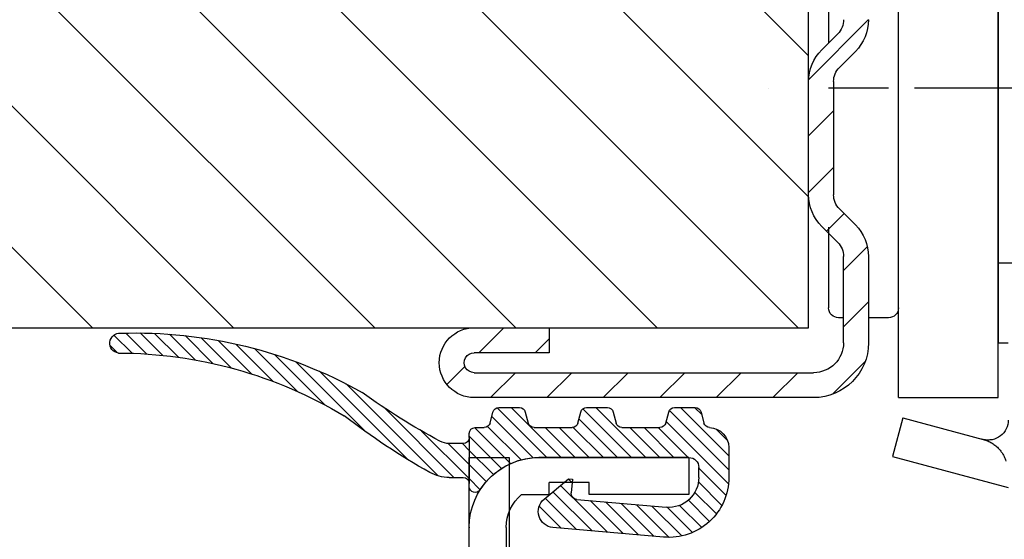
# Model space of a CAD drawing. Header units: millimetres. Extents: x 22865 to 60762, y -18816 to 15611.
# Tile 286 of 517: x 37736.97 to 37741.9, y 5357.65 to 5360.25. Entities that reach past the tile are written whole.
import ezdxf

# ---------------------------------------------------------------- set-up
doc = ezdxf.new("R2010")
doc.units = ezdxf.units.MM
doc.linetypes.add('CENTER_3', pattern=[22, 13, -3, 3, -3])
for name, color, linetype in [('1', 7, 'Continuous'), ('A_ACHSEN', 7, 'Continuous'), ('A_COSMETICS', 7, 'Continuous'), ('A_RUNDUNGEN', 7, 'Continuous'), ('bramy przemyslowe', 5, 'Continuous'), ('BRO0010100773_PBL1', 7, 'Continuous'), ('BRO0010100815_PBL2', 7, 'Continuous'), ('BRO0010101585_ABL4', 7, 'Continuous'), ('BRO0010102185_PBL3', 7, 'Continuous'), ('BRO0010102342_PBL4', 7, 'Continuous'), ('WYMIARY', 6, 'Continuous')]:
    doc.layers.add(name, color=color, linetype=linetype)
doc.styles.add('1-100', font='simplex.shx', dxfattribs={"width": 0.8, "height": 15})
doc.dimstyles.new('1-100', dxfattribs={"dimscale": 0.5, "dimtxt": 100, "dimasz": 1, "dimexe": 0.18, "dimexo": 0.0625, "dimgap": 5, "dimtad": 1, "dimdec": 1, "dimzin": 0, "dimdsep": 46, "dimtxsty": '1-100', "dimblk1": 'K', "dimblk2": 'K', "dimsah": 1, "dimcen": 0.09, "dimse1": 1, "dimse2": 1, "dimadec": 0, "dimazin": 0, "dimtfac": 1, "dimtdec": 1, "dimtofl": 0, "dimtmove": 0, "dimatfit": 3, "dimldrblk": 'K', "dimfxl": 0, "dimtolj": 1, "dimtzin": 0, "dimarcsym": 0})
pattern_1 = [(45, (0, 0), (-0.3535533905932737, 0.3535533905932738), [])]

# ---------------------------------------------------------------- blocks, each defined once
blk = doc.blocks.new('K')
for p, q in [((0, -19.11411989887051), (0, 19.11411989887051)), ((-19.11411989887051, 0), (19.11411989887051, 0))]:
    blk.add_line(p, q)
blk.add_circle((0, 0), 2.016107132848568)
blk = doc.blocks.new('*D795')
at = {"layer": 'WYMIARY', "color": 0, "lineweight": -2}
blk.add_line((37389.71645047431, 5384.614779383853), (37738.71645047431, 5384.614779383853), dxfattribs=at)
at = {"layer": 'WYMIARY', "color": 0, "linetype": 'ByBlock', "lineweight": -2, "xscale": 0.5, "yscale": 0.5, "zscale": 0.5, "rotation": 180}
blk.add_blockref('K', (37389.21645047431, 5384.614779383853), dxfattribs=at)
at = {"layer": 'WYMIARY', "color": 0, "linetype": 'ByBlock', "lineweight": -2, "xscale": 0.5, "yscale": 0.5, "zscale": 0.5}
blk.add_blockref('K', (37739.21645047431, 5384.614779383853), dxfattribs=at)
at = {"layer": 'WYMIARY', "color": 0, "insert": (37535.6051721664, 5394.614779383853), "char_height": 15, "attachment_point": 5, "style": '1-100'}
blk.add_mtext('\\A1;350.0', dxfattribs=at)
blk = doc.blocks.new('AS001-Aufsetzstück', base_point=(8795.809777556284, 7791.250453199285))
at = {"layer": 'BRO0010102185_PBL3', "color": 2, "linetype": 'Continuous'}
for p, q in [((8975.19311511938, 6834.416285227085), (8975.19311511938, 6886.916285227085)), ((8980.19311511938, 6834.416285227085), (8980.19311511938, 6886.916285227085)), ((8980.19311511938, 6834.416285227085), (8975.19311511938, 6834.416285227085))]:
    blk.add_line(p, q, dxfattribs=at)
at = {"layer": 'BRO0010102342_PBL4', "color": 2, "linetype": 'Continuous'}
for p, q in [((8983.69311511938, 6863.416151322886), (8983.69311511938, 6852.184085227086)), ((8983.69311511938, 6842.948485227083), (8983.69311511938, 6838.916285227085)), ((8975.19311511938, 6841.166285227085), (8972.89264453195, 6841.166285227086)), ((8980.69311511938, 6838.416285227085), (8981.69311511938, 6838.416285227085)), ((8982.94311511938, 6838.416285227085), (8983.19311511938, 6838.416285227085))]:
    blk.add_line(p, q, dxfattribs=at)
at = {"layer": 'BRO0010102342_PBL4', "color": 2, "linetype": 'CENTER_3'}
blk.add_line((8942.693115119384, 6849.916285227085), (8986.69311511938, 6849.916285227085), dxfattribs=at)
at = {"layer": 'BRO0010102342_PBL4', "color": 2, "linetype": 'Continuous'}
for centre, start, end in [((8980.69311511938, 6838.916285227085), 180, 270), ((8983.19311511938, 6838.916285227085), 270, 0)]:
    blk.add_arc(centre, 0.5, start, end, dxfattribs=at)
blk = doc.blocks.new('Zarge-135', base_point=(5874.240130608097, 5619.23456912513))
at = {"color": 2, "linetype": 'Continuous'}
for p, q in [((6058.706415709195, 4662.19330238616), (6058.706415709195, 4660.343302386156)), ((6066.206415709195, 4662.19330238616), (6058.706415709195, 4662.19330238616)), ((6063.706415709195, 4660.943302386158), (6065.706415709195, 4660.943302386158)), ((6063.706415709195, 4660.343302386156), (6063.706415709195, 4660.943302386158)), ((6065.706415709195, 4660.343302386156), (6065.706415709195, 4660.943302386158)), ((6058.706415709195, 4660.343302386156), (6063.706415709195, 4660.343302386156)), ((6067.08482058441, 4660.343302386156), (6065.706415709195, 4660.343302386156)), ((6067.856415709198, 4658.69330238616), (6067.856415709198, 4646.19330238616)), ((6069.706415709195, 4645.69330238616), (6069.706415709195, 4658.69330238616))]:
    blk.add_line(p, q, dxfattribs=at)
for centre, radius, end in [((6066.206415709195, 4658.69330238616), 3.5, 90), ((6065.706415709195, 4658.69330238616), 2.150000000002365, 50.12472264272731)]:
    blk.add_arc(centre, radius, 0, end, dxfattribs=at)
at = {"color": 2}
for p in [(6066.206415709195, 4662.19330238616), (6069.706415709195, 4658.69330238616)]:
    blk.add_point(p, dxfattribs=at)
blk = doc.blocks.new('HG084-Seitendichtung', base_point=(5685.07024304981, 5375.708528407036))
at = {"linetype": 'Continuous'}
h = blk.add_hatch(dxfattribs=at)
h.set_pattern_fill('_USER', color=2, scale=0.5, angle=45, pattern_type=0)
h.set_pattern_definition(pattern_1)
edge = h.paths.add_edge_path()
edge.add_arc((6067.186613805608, 4664.393302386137), 0.2999999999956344, 90, 165.000000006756)
edge.add_line((6066.896836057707, 4664.470948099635), (6066.748046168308, 4663.915656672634))
edge.add_arc((6066.458268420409, 4663.993302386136), 0.3000000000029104, 269.9999999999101, 345.00000000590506, ccw=False)
edge.add_line((6066.458268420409, 4663.693302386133), (6064.554562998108, 4663.693302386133))
edge.add_arc((6064.554562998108, 4663.993302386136), 0.3000000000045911, 194.999999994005, 270, ccw=False)
edge.add_line((6064.264785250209, 4663.915656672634), (6064.115995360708, 4664.470948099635))
edge.add_arc((6063.826217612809, 4664.393302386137), 0.3000000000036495, 14.99999999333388, 89.99999999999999)
edge.add_line((6063.826217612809, 4664.693302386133), (6062.786613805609, 4664.693302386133))
edge.add_arc((6062.786613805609, 4664.393302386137), 0.2999999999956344, 90, 165.0000000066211)
edge.add_line((6062.49683605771, 4664.470948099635), (6062.348046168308, 4663.915656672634))
edge.add_arc((6062.058268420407, 4663.993302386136), 0.3000000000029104, 269.99999999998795, 345.00000000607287, ccw=False)
edge.add_line((6062.058268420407, 4663.693302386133), (6060.154562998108, 4663.693302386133))
edge.add_arc((6060.154562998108, 4663.993302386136), 0.3000000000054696, 194.99999999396, 270, ccw=False)
edge.add_line((6059.864785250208, 4663.915656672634), (6059.715995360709, 4664.470948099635))
edge.add_arc((6059.42621761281, 4664.393302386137), 0.300000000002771, 14.99999999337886, 90)
edge.add_line((6059.42621761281, 4664.693302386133), (6058.386613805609, 4664.693302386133))
edge.add_arc((6058.386613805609, 4664.393302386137), 0.2999999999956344, 90, 165.000000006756)
edge.add_line((6058.096836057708, 4664.470948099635), (6057.947804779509, 4663.914755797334))
edge.add_arc((6057.658027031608, 4663.992401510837), 0.2999999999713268, 272.1331596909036, 345.0000000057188, ccw=False)
edge.add_arc((6057.706415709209, 4662.693302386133), 1.000000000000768, 92.13315969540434, 180)
edge.add_line((6056.706415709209, 4662.693302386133), (6056.706415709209, 4661.193302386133))
edge.add_arc((6059.706415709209, 4661.193302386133), 3, 180, 275.0000000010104)
edge.add_line((6059.967882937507, 4658.204718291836), (6065.515321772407, 4658.690056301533))
edge.add_arc((6065.445597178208, 4659.487012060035), 0.800000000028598, 274.999999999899, 49.99999999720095)
edge.add_line((6065.959827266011, 4660.099847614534), (6064.730967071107, 4661.130983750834))
edge.add_line((6064.730967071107, 4661.130983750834), (6064.531728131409, 4661.113552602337))
edge.add_line((6064.531728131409, 4661.113552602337), (6064.592737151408, 4660.416216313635))
edge.add_arc((6064.293878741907, 4660.390069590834), 0.3000000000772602, 275.0000000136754, 4.999999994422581, ccw=False)
edge.add_line((6064.320025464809, 4660.091211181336), (6059.837149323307, 4659.699010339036))
edge.add_arc((6059.706415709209, 4661.193302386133), 1.5, 179.9999999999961, 274.999999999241, ccw=False)
edge.add_line((6058.206415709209, 4661.193302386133), (6058.206415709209, 4661.693302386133))
edge.add_arc((6058.706415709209, 4661.693302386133), 0.5, 90, 180, ccw=False)
edge.add_line((6058.706415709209, 4662.193302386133), (6066.206415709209, 4662.193302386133))
edge.add_arc((6066.206415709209, 4658.693302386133), 3.500000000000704, 32.6368975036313, 90, ccw=False)
edge.add_arc((6069.406415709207, 4660.742692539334), 0.3000000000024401, 212.636897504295, 0)
edge.add_line((6069.706415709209, 4660.742692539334), (6069.706415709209, 4660.893302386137))
edge.add_line((6069.706415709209, 4660.893302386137), (6069.706415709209, 4663.193302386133))
edge.add_line((6069.706415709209, 4663.193302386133), (6069.706415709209, 4663.393302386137))
edge.add_arc((6069.406415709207, 4663.393302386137), 0.3000000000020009, 0, 90)
edge.add_line((6069.406415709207, 4663.693302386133), (6068.954562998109, 4663.693302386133))
edge.add_arc((6068.954562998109, 4663.993302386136), 0.3000000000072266, 194.9999999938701, 270, ccw=False)
edge.add_line((6068.664785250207, 4663.915656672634), (6068.515995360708, 4664.470948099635))
edge.add_arc((6068.226217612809, 4664.393302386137), 0.3000000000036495, 14.99999999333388, 89.99999999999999)
edge.add_line((6068.226217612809, 4664.693302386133), (6067.186613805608, 4664.693302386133))
at = {"layer": '1', "linetype": 'Continuous'}
h = blk.add_hatch(dxfattribs=at)
h.set_pattern_fill('_USER', color=2, scale=0.5, angle=45, pattern_type=0)
h.set_pattern_definition(pattern_1)
edge = h.paths.add_edge_path()
edge.add_arc((6087.206415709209, 4667.922913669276), 0.4999999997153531, 277.0050837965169, 94.76483495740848, ccw=False)
edge.add_arc((6087.316130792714, 4645.358527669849), 22.06817214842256, 90.12653476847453, 120.9646809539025)
edge.add_arc((6055.102740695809, 4691.131185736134), 33.99999999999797, 299.183932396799, 307.84322998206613, ccw=False)
edge.add_arc((6070.706415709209, 4663.193302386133), 2, 270.00000000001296, 299.18393239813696, ccw=False)
edge.add_line((6070.706415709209, 4661.193302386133), (6070.006415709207, 4661.193302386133))
edge.add_arc((6070.006415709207, 4660.893302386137), 0.2999999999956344, 90, 180)
edge.add_line((6069.706415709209, 4660.893302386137), (6069.706415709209, 4663.193302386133))
edge.add_arc((6070.006415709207, 4663.193302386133), 0.2999999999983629, 180, 270)
edge.add_line((6070.006415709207, 4662.893302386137), (6070.706415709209, 4662.893302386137))
edge.add_arc((6070.706415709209, 4663.893302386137), 1, 270, 298.2425465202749)
edge.add_arc((6055.090648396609, 4692.964728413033), 33.99999999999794, 298.2425465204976, 305.9710407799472)
edge.add_arc((6086.43633114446, 4645.264323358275), 23.16832017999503, 88.19797872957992, 119.40418455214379, ccw=False)
at = {"color": 2, "linetype": 'Continuous'}
for p, q in [((6056.706415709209, 4662.693302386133), (6056.706415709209, 4661.193302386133)), ((6058.706415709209, 4662.193302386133), (6066.206415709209, 4662.193302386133)), ((6058.206415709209, 4661.193302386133), (6058.206415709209, 4661.693302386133)), ((6064.730967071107, 4661.130983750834), (6064.531728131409, 4661.113552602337)), ((6064.531728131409, 4661.113552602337), (6064.592737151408, 4660.416216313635)), ((6065.959827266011, 4660.099847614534), (6064.730967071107, 4661.130983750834)), ((6064.320025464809, 4660.091211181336), (6059.837149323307, 4659.699010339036)), ((6059.967882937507, 4658.204718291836), (6065.515321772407, 4658.690056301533))]:
    blk.add_line(p, q, dxfattribs=at)
for centre, radius, start, end in [((6058.706415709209, 4661.693302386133), 0.5, 90, 180), ((6066.206415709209, 4658.693302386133), 3.500000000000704, 32.63689750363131, 90), ((6059.706415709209, 4661.193302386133), 3, 180, 275.0000000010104), ((6059.706415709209, 4661.193302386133), 1.5, 180, 274.9999999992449), ((6069.406415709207, 4660.742692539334), 0.3000000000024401, 212.636897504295, 0), ((6064.293878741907, 4660.390069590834), 0.3000000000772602, 275.0000000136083, 4.999999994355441), ((6065.445597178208, 4659.487012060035), 0.800000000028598, 274.999999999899, 49.99999999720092)]:
    blk.add_arc(centre, radius, start, end, dxfattribs=at)
at = {"layer": '1', "color": 2, "linetype": 'Continuous'}
for centre, radius, start, end in [((6086.43633114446, 4645.264323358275), 23.16832017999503, 88.19797872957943, 119.4041845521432), ((6087.206415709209, 4667.922913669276), 0.4999999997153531, 277.0050837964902, 94.76483495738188), ((6087.316130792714, 4645.358527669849), 22.06817214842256, 90.12653476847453, 120.9646809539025)]:
    blk.add_arc(centre, radius, start, end, dxfattribs=at)
at = {"layer": 'A_ACHSEN', "color": 2, "linetype": 'Continuous'}
for p, q in [((6070.006415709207, 4662.893302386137), (6070.706415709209, 4662.893302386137)), ((6070.706415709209, 4661.193302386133), (6070.006415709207, 4661.193302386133)), ((6069.706415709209, 4660.742692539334), (6069.706415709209, 4660.893302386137))]:
    blk.add_line(p, q, dxfattribs=at)
for centre, radius, start, end in [((6055.090648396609, 4692.964728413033), 33.99999999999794, 298.2425465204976, 305.9710407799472), ((6055.102740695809, 4691.131185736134), 33.99999999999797, 299.1839323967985, 307.8432299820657), ((6070.006415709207, 4663.193302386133), 0.2999999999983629, 180, 270), ((6070.006415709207, 4660.893302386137), 0.2999999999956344, 90, 180), ((6070.706415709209, 4663.193302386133), 2, 270, 299.1839323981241)]:
    blk.add_arc(centre, radius, start, end, dxfattribs=at)
at = {"layer": 'A_COSMETICS', "color": 2, "linetype": 'Continuous'}
blk.add_line((6069.706415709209, 4663.193302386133), (6069.706415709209, 4660.893302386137), dxfattribs=at)
blk.add_arc((6070.706415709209, 4663.893302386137), 1, 270, 298.2425465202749, dxfattribs=at)
at = {"layer": 'A_RUNDUNGEN', "color": 2, "linetype": 'Continuous'}
for p, q in [((6059.42621761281, 4664.693302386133), (6058.386613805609, 4664.693302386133)), ((6063.826217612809, 4664.693302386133), (6062.786613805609, 4664.693302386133)), ((6068.226217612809, 4664.693302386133), (6067.186613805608, 4664.693302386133)), ((6058.096836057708, 4664.470948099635), (6057.947804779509, 4663.914755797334)), ((6059.864785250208, 4663.915656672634), (6059.715995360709, 4664.470948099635)), ((6062.49683605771, 4664.470948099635), (6062.348046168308, 4663.915656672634)), ((6064.264785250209, 4663.915656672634), (6064.115995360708, 4664.470948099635)), ((6066.896836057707, 4664.470948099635), (6066.748046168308, 4663.915656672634)), ((6068.664785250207, 4663.915656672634), (6068.515995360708, 4664.470948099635)), ((6062.058268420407, 4663.693302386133), (6060.154562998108, 4663.693302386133)), ((6066.458268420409, 4663.693302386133), (6064.554562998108, 4663.693302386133)), ((6069.406415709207, 4663.693302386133), (6068.954562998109, 4663.693302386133)), ((6069.706415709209, 4663.193302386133), (6069.706415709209, 4663.393302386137))]:
    blk.add_line(p, q, dxfattribs=at)
for centre, radius, start, end in [((6058.386613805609, 4664.393302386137), 0.2999999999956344, 90, 165.000000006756), ((6059.42621761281, 4664.393302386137), 0.300000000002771, 14.99999999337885, 90), ((6062.786613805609, 4664.393302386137), 0.2999999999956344, 90, 165.0000000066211), ((6063.826217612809, 4664.393302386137), 0.3000000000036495, 14.99999999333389, 90), ((6067.186613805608, 4664.393302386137), 0.2999999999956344, 90, 165.000000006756), ((6068.226217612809, 4664.393302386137), 0.3000000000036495, 14.99999999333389, 90), ((6057.706415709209, 4662.693302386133), 1.000000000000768, 92.13315969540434, 180), ((6057.658027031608, 4663.992401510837), 0.2999999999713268, 272.1331596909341, 345.0000000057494), ((6060.154562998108, 4663.993302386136), 0.3000000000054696, 194.99999999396, 270), ((6062.058268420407, 4663.993302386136), 0.3000000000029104, 270, 345.0000000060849), ((6064.554562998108, 4663.993302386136), 0.3000000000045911, 194.999999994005, 270), ((6066.458268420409, 4663.993302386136), 0.3000000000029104, 270, 345.000000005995), ((6068.954562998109, 4663.993302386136), 0.3000000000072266, 194.9999999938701, 270), ((6069.406415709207, 4663.393302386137), 0.3000000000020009, 0, 90)]:
    blk.add_arc(centre, radius, start, end, dxfattribs=at)
blk = doc.blocks.new('Zargenquerschnitt_IND60', base_point=(5674.718100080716, 5506.595076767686))
for name, p in [('Zarge-135', (6586.440130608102, 5715.834569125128)), ('HG084-Seitendichtung', (6397.270243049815, 5472.308528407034))]:
    blk.add_blockref(name, p)
blk = doc.blocks.new('Fangvorrichtung-L_feste-Rolle', base_point=(3261.923091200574, 8217.323791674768))
at = {"layer": 'BRO0010100773_PBL1', "color": 2, "linetype": 'Continuous'}
for p, q in [((3484.818852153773, 7553.608250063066), (3480.799805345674, 7552.531349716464)), ((3484.818852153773, 7553.608250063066), (3485.336490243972, 7551.676398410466)), ((3485.336490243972, 7551.676398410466), (3479.540935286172, 7550.123484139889))]:
    blk.add_line(p, q, dxfattribs=at)
blk.add_lwpolyline([(3480.799805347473, 7552.531349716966), (3480.754036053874, 7552.520232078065), (3480.685573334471, 7552.507777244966), (3480.616989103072, 7552.500158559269), (3480.557255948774, 7552.49739517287)], dxfattribs=at)
for centre, radius, start, end in [((3480.540935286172, 7553.497261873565), 1, 180, 284.9999999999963), ((3480.540935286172, 7553.497261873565), 0.9999999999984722, 267.9373187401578, 273.3333333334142), ((3481.236496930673, 7550.858297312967), 1.728668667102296, 110.4718996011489, 112.5268347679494), ((3481.260617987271, 7550.793436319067), 1.797869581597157, 107.5312585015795, 110.4691162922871), ((3480.540935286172, 7553.497261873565), 1.000000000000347, 278.3810659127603, 278.8377023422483), ((3480.815884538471, 7552.201204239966), 0.3215232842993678, 106.1949395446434, 107.5276215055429)]:
    blk.add_arc(centre, radius, start, end, dxfattribs=at)
for points in [[(3480.756760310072, 7552.517728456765), (3480.741432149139, 7552.514050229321), (3480.726209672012, 7552.509968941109)], [(3480.895396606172, 7552.556963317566), (3480.82662102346, 7552.535485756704), (3480.756760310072, 7552.517728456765)], [(3480.574216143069, 7552.45506890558), (3480.462867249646, 7552.403918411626), (3480.355639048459, 7552.34443417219), (3480.259094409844, 7552.280797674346), (3480.167952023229, 7552.20978941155), (3480.088899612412, 7552.137507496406), (3480.014712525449, 7552.060104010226), (3479.9504619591, 7551.98510303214), (3479.891314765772, 7551.906151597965)], [(3479.891314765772, 7551.906151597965), (3479.819192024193, 7551.792691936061), (3479.755876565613, 7551.674009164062), (3479.705622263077, 7551.561179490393), (3479.662300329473, 7551.445556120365)]]:
    blk.add_spline(points, degree=3, dxfattribs=at)
at = {"layer": 'BRO0010100815_PBL2', "color": 2, "linetype": 'Continuous'}
for p, q in [((3480.040935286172, 7582.873261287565), (3480.040935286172, 7557.373706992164)), ((3480.040935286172, 7557.373484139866), (3479.540935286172, 7557.373484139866))]:
    blk.add_line(p, q, dxfattribs=at)
at = {"layer": 'BRO0010101585_ABL4', "color": 2, "linetype": 'CENTER_3'}
blk.add_line((3455.334658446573, 7570.123484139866), (3484.247212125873, 7570.123484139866), dxfattribs=at)
blk = doc.blocks.new('Endwinkel-Profil', base_point=(58048.38294622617, -47824.03092419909))
at = {"layer": '1', "linetype": 'Continuous'}
h = blk.add_hatch(dxfattribs=at)
h.set_pattern_fill('CUSTOM0', color=2, scale=2, angle=135, pattern_type=2)
h.set_pattern_definition([(135, (1.818989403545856e-12, 3.637978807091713e-12), (-2.220446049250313e-16, -2.82842712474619), [])])
edge = h.paths.add_edge_path()
edge.add_arc((30721.84732859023, -23327.40612161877), 0.999995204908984, 180.0006632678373, 225.0006632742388)
edge.add_line((30721.14023338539, -23328.11323319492), (30721.93833338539, -23328.91133319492))
edge.add_arc((30720.34732649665, -23330.50231656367), 2.250006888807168, 359.99957649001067, 44.999576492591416, ccw=False)
edge.add_line((30722.59733338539, -23330.50233319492), (30722.59733338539, -23336.17393319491))
edge.add_arc((30720.34732649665, -23336.17394982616), 2.250006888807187, 315.0004235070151, 0.00042350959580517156, ccw=False)
edge.add_line((30721.93833338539, -23337.76493319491), (30721.14023338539, -23338.56303319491))
edge.add_arc((30721.84732859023, -23339.27014477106), 0.9999952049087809, 134.9993367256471, 179.9993367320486)
edge.add_line((30720.84733338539, -23339.27013319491), (30720.84733338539, -23349.90613319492))
edge.add_arc((30721.84732859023, -23349.90612161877), 0.999995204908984, 180.0006632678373, 225.0006632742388)
edge.add_line((30721.14023338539, -23350.61323319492), (30721.93833338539, -23351.41133319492))
edge.add_arc((30720.34732649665, -23353.00231656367), 2.250006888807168, 359.99957649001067, 44.999576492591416, ccw=False)
edge.add_line((30722.59733338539, -23353.00233319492), (30722.59733338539, -23358.67393319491))
edge.add_arc((30720.34732649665, -23358.67394982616), 2.250006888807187, 315.0004235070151, 0.00042350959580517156, ccw=False)
edge.add_line((30721.93833338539, -23360.26493319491), (30721.14023338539, -23361.06303319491))
edge.add_arc((30721.84732859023, -23361.77014477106), 0.9999952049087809, 134.9993367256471, 179.9993367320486)
edge.add_line((30720.84733338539, -23361.77013319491), (30720.84733338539, -23366.08813319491))
edge.add_arc((30722.34733338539, -23366.08813319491), 1.5, 180, 270)
edge.add_line((30722.34733338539, -23367.58813319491), (30739.34733338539, -23367.58813319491))
edge.add_arc((30739.34733338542, -23367.08813319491), 0.5, 269.9999999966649, 89.99999999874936)
edge.add_line((30739.34733338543, -23366.58813319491), (30735.59733338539, -23366.58813319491))
edge.add_line((30735.59733338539, -23366.58813319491), (30735.59733338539, -23365.33813319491))
edge.add_line((30735.59733338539, -23365.33813319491), (30739.34733338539, -23365.33813319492))
edge.add_arc((30739.34733338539, -23367.08813319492), 1.749999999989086, 270, 90, ccw=False)
edge.add_line((30739.34733338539, -23368.83813319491), (30722.34733338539, -23368.83813319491))
edge.add_arc((30722.34733338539, -23366.08813319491), 2.75, 180, 270, ccw=False)
edge.add_line((30719.59733338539, -23366.08813319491), (30719.59733338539, -23361.77013319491))
edge.add_arc((30721.84734027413, -23361.77011656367), 2.250006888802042, 135.0004235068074, 180.0004235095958, ccw=False)
edge.add_line((30720.2563333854, -23360.17913319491), (30721.0544333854, -23359.38103319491))
edge.add_arc((30720.34733818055, -23358.67392161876), 0.9999952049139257, 314.9993367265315, 359.9993367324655)
edge.add_line((30721.34733338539, -23358.67393319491), (30721.34733338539, -23353.00233319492))
edge.add_arc((30720.34733818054, -23353.00234477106), 0.9999952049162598, 0.0006632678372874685, 45.00066327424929)
edge.add_line((30721.0544333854, -23352.29523319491), (30720.2563333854, -23351.49713319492))
edge.add_arc((30721.84734027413, -23349.90614982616), 2.25000688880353, 179.999576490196, 224.9995764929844, ccw=False)
edge.add_line((30719.59733338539, -23349.90613319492), (30719.59733338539, -23339.27013319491))
edge.add_arc((30721.84734027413, -23339.27011656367), 2.250006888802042, 135.0004235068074, 180.0004235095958, ccw=False)
edge.add_line((30720.2563333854, -23337.67913319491), (30721.0544333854, -23336.88103319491))
edge.add_arc((30720.34733818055, -23336.17392161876), 0.9999952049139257, 314.9993367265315, 359.9993367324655)
edge.add_line((30721.34733338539, -23336.17393319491), (30721.34733338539, -23330.50233319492))
edge.add_arc((30720.34733818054, -23330.50234477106), 0.9999952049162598, 0.0006632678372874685, 45.00066327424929)
edge.add_line((30721.0544333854, -23329.79523319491), (30720.2563333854, -23328.99713319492))
edge.add_arc((30721.84734027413, -23327.40614982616), 2.25000688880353, 179.999576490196, 224.9995764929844, ccw=False)
edge.add_line((30719.59733338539, -23327.40613319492), (30719.59733338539, -23323.08813319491))
edge.add_arc((30722.34733338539, -23323.08813319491), 2.75, 90, 180, ccw=False)
edge.add_line((30722.34733338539, -23320.33813319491), (30725.1653333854, -23320.33813319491))
edge.add_arc((30725.16535001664, -23322.58814008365), 2.250006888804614, 45.000423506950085, 90.00042350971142, ccw=False)
edge.add_line((30726.7563333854, -23320.99713319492), (30727.5544333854, -23321.79523319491))
edge.add_arc((30728.26154496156, -23321.08813799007), 0.9999952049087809, 224.9993367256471, 269.9993367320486)
edge.add_line((30728.2615333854, -23322.08813319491), (30733.93313338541, -23322.08813319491))
edge.add_arc((30733.93312180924, -23321.08813799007), 0.9999952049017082, 270.0006632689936, 315.0006632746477)
edge.add_line((30734.64023338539, -23321.79523319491), (30735.43833338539, -23320.99713319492))
edge.add_arc((30737.02931675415, -23322.58814008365), 2.25000688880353, 89.99957649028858, 134.9995764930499, ccw=False)
edge.add_line((30737.02933338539, -23320.33813319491), (30745.1653333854, -23320.33813319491))
edge.add_arc((30745.16535001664, -23322.58814008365), 2.250006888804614, 45.000423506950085, 90.00042350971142, ccw=False)
edge.add_line((30746.7563333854, -23320.99713319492), (30747.5544333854, -23321.79523319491))
edge.add_arc((30748.26154496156, -23321.08813799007), 0.9999952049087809, 224.9993367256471, 269.9993367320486)
edge.add_line((30748.2615333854, -23322.08813319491), (30753.93313338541, -23322.08813319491))
edge.add_arc((30753.93312180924, -23321.08813799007), 0.9999952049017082, 270.0006632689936, 315.0006632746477)
edge.add_line((30754.64023338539, -23321.79523319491), (30755.43833338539, -23320.99713319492))
edge.add_arc((30757.02931675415, -23322.58814008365), 2.25000688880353, 89.99957649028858, 134.9995764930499, ccw=False)
edge.add_line((30757.02933338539, -23320.33813319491), (30779.59733338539, -23320.33813319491))
edge.add_arc((30779.59733338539, -23321.83813319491), 1.5, 270, 90, ccw=False)
edge.add_line((30779.59733338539, -23323.33813319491), (30766.09733338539, -23323.33813319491))
edge.add_line((30766.09733338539, -23323.33813319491), (30766.09733338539, -23322.08813319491))
edge.add_line((30766.09733338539, -23322.08813319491), (30779.59733338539, -23322.08813319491))
edge.add_arc((30779.59733338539, -23321.83813319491), 0.25, 270, 90)
edge.add_line((30779.59733338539, -23321.58813319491), (30757.02933338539, -23321.58813319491))
edge.add_arc((30757.02934496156, -23322.58812839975), 0.9999952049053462, 90.00066326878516, 135.0006632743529)
edge.add_line((30756.32223338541, -23321.88103319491), (30755.52413338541, -23322.67913319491))
edge.add_arc((30753.93315001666, -23321.08812630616), 2.250006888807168, 269.99957649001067, 314.99957649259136, ccw=False)
edge.add_line((30753.93313338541, -23323.33813319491), (30748.2615333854, -23323.33813319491))
edge.add_arc((30748.26151675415, -23321.08812630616), 2.250006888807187, 225.0004235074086, 270.00042350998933, ccw=False)
edge.add_line((30746.6705333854, -23322.67913319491), (30745.8724333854, -23321.88103319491))
edge.add_arc((30745.16532180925, -23322.58812839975), 0.9999952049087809, 44.99933672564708, 89.99933673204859)
edge.add_line((30745.1653333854, -23321.58813319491), (30737.02933338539, -23321.58813319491))
edge.add_arc((30737.02934496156, -23322.58812839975), 0.9999952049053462, 90.00066326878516, 135.0006632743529)
edge.add_line((30736.32223338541, -23321.88103319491), (30735.52413338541, -23322.67913319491))
edge.add_arc((30733.93315001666, -23321.08812630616), 2.250006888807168, 269.99957649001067, 314.99957649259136, ccw=False)
edge.add_line((30733.93313338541, -23323.33813319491), (30728.2615333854, -23323.33813319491))
edge.add_arc((30728.26151675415, -23321.08812630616), 2.250006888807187, 225.0004235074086, 270.00042350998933, ccw=False)
edge.add_line((30726.6705333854, -23322.67913319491), (30725.8724333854, -23321.88103319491))
edge.add_arc((30725.16532180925, -23322.58812839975), 0.9999952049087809, 44.99933672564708, 89.99933673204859)
edge.add_line((30725.1653333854, -23321.58813319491), (30722.34733338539, -23321.58813319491))
edge.add_arc((30722.34733338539, -23323.08813319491), 1.5, 90, 180)
edge.add_line((30720.84733338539, -23323.08813319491), (30720.84733338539, -23327.40613319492))
h = blk.add_hatch(dxfattribs=at)
h.set_pattern_fill('_USER', color=2, scale=5, angle=45, pattern_type=0)
h.set_pattern_definition([(45, (0, 0), (-3.535533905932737, 3.535533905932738), [])])
edge = h.paths.add_edge_path()
edge.add_spline(control_points=[(30883.58556128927, -23323.33813319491), (30882.6270491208, -23330.22459783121), (30880.68641466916, -23344.16715495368), (30881.45592507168, -23358.22413380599), (30881.84536128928, -23365.33813319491)], knot_values=[0, 0, 0, 0, 20.80548482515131, 42.12345171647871, 42.12345171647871, 42.12345171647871, 42.12345171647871], degree=3, periodic=0)
edge.add_line((30881.84536128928, -23365.33813319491), (30722.59733338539, -23365.3381331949))
edge.add_line((30722.59733338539, -23365.3381331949), (30722.59733338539, -23323.3381331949))
edge.add_line((30722.59733338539, -23323.3381331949), (30883.58556128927, -23323.33813319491))
at = {"color": 2, "linetype": 'Continuous'}
for p, q in [((30722.59733338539, -23365.3381331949), (30722.59733338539, -23323.3381331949)), ((30721.93833338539, -23351.41133319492), (30721.14023338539, -23350.61323319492)), ((30720.2563333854, -23351.49713319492), (30721.0544333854, -23352.29523319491)), ((30721.34733338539, -23353.00233319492), (30721.34733338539, -23358.67393319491)), ((30722.59733338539, -23358.67393319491), (30722.59733338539, -23353.00233319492)), ((30721.0544333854, -23359.38103319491), (30720.2563333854, -23360.17913319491)), ((30721.14023338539, -23361.06303319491), (30721.93833338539, -23360.26493319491)), ((30719.59733338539, -23361.77013319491), (30719.59733338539, -23366.08813319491)), ((30720.84733338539, -23366.08813319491), (30720.84733338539, -23361.77013319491)), ((30881.84536128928, -23365.33813319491), (30722.59733338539, -23365.3381331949)), ((30735.59733338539, -23365.33813319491), (30735.59733338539, -23366.58813319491)), ((30739.34733338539, -23365.33813319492), (30735.59733338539, -23365.33813319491)), ((30735.59733338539, -23366.58813319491), (30739.34733338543, -23366.58813319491)), ((30739.34733338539, -23367.58813319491), (30722.34733338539, -23367.58813319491)), ((30722.34733338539, -23368.83813319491), (30739.34733338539, -23368.83813319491))]:
    blk.add_line(p, q, dxfattribs=at)
for centre, radius, start, end in [((30721.84734027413, -23349.90614982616), 2.25000688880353, 179.999576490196, 224.9995764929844), ((30721.84732859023, -23349.90612161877), 0.999995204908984, 180.0006632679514, 225.0006632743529), ((30720.34732649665, -23353.00231656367), 2.250006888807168, 359.9995764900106, 44.99957649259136), ((30720.34733818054, -23353.00234477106), 0.9999952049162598, 0.0006632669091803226, 45.00066327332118), ((30720.34733818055, -23358.67392161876), 0.9999952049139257, 314.9993367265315, 359.9993367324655), ((30720.34732649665, -23358.67394982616), 2.250006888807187, 315.0004235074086, 0.0004235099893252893), ((30721.84734027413, -23361.77011656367), 2.250006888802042, 135.0004235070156, 180.000423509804), ((30721.84732859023, -23361.77014477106), 0.9999952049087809, 134.9993367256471, 179.9993367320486), ((30739.34733338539, -23367.08813319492), 1.749999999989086, 270, 90), ((30722.34733338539, -23366.08813319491), 2.75, 180, 270), ((30722.34733338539, -23366.08813319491), 1.5, 180, 270), ((30739.34733338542, -23367.08813319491), 0.5, 269.9999999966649, 89.99999999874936)]:
    blk.add_arc(centre, radius, start, end, dxfattribs=at)
blk = doc.blocks.new('zsb-rollenbock-laufrolle_garagentore_beschl_art_h', base_point=(59036.37016415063, -48127.9544974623))
blk.add_blockref('Endwinkel-Profil', (58048.38294622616, -47824.03092419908))
blk = doc.blocks.new('Zusammenstellung_Federwelle', base_point=(59446.03601327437, -46482.34138531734))
blk.add_blockref('zsb-rollenbock-laufrolle_garagentore_beschl_art_h', (59036.37016415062, -48127.95449746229))
blk = doc.blocks.new('Detail', base_point=(17879.9728033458, -19336.85101362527))
blk.add_blockref('Zusammenstellung_Federwelle', (45158.28046680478, -42331.73099119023))
blk = doc.blocks.new('Detail_Rampenausschnitt', base_point=(18997.39142404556, -19042.09075294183))
for name, p in [('Zargenquerschnitt_IND60', (13006.61711237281, -19530.65196550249)), ('AS001-Aufsetzstück', (13907.92209043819, -19318.61957191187)), ('Fangvorrichtung-L_feste-Rolle', (13869.1875839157, -19612.75343234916))]:
    blk.add_blockref(name, p)
at = {"layer": '1'}
blk.add_blockref('Detail', (15541.93644443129, -20394.07701444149), dxfattribs=at)
blk = doc.blocks.new('brama przekroj poziomy')
blk.add_blockref('Detail_Rampenausschnitt', (6616.968320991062, 2137.871402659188))

msp = doc.modelspace()

# ---------------------------------------------------------------- linework, layer by layer
at = {"layer": 'bramy przemyslowe', "color": 5, "flags": 128}
msp.add_lwpolyline([(37747.61645047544, 5356.407719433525, -0.414213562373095), (37747.26645047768, 5356.057719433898), (37739.5664504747, 5356.057719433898, -0.414213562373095), (37739.21645047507, 5356.407719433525), (37739.21645047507, 5358.057719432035), (37739.41645047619, 5358.057719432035), (37739.41645047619, 5356.407719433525, 0.414213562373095), (37739.5664504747, 5356.257719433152), (37747.26645047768, 5356.257719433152, 0.414213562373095), (37747.41645047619, 5356.407719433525), (37747.41645047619, 5367.057719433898), (37747.61645047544, 5367.057719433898)], format="xyb", close=True, dxfattribs=at)

# ---------------------------------------------------------------- dimensions: what is measured, and where the dimension line sits
at = {"layer": 'WYMIARY'}
dim = msp.add_linear_dim(base=(37739.21645047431, 5384.614779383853), p1=(37389.21645047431, 5344.659447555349), p2=(37739.21645047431, 5344.659447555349), dimstyle='1-100', override={"dimtxsty": '1-100', "dimldrblk": 'K'}, dxfattribs=at)
dim.commit()
dim.dimension.update_dxf_attribs({"geometry": '*D795', "text_midpoint": (37535.6051721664, 5384.614779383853), "dimtype": 160})

# ---------------------------------------------------------------- next in the draw order: wipeouts: each hides what was drawn before it
at = {"color": 5}
msp.add_wipeout([(37387.51645047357, 5358.677719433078), (37387.51645047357, 5362.877719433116), (37740.916450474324, 5362.877719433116), (37740.916450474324, 5358.677719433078)], dxfattribs=at).dxf.layer = 'bramy przemyslowe'

# ---------------------------------------------------------------- next in the draw order: block references
at = {"xscale": -0.1, "yscale": 0.1, "zscale": 0.1}
msp.add_blockref('brama przekroj poziomy', (37912.55468296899, 5267.906877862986), dxfattribs=at)

doc.saveas('drawing.dxf')
